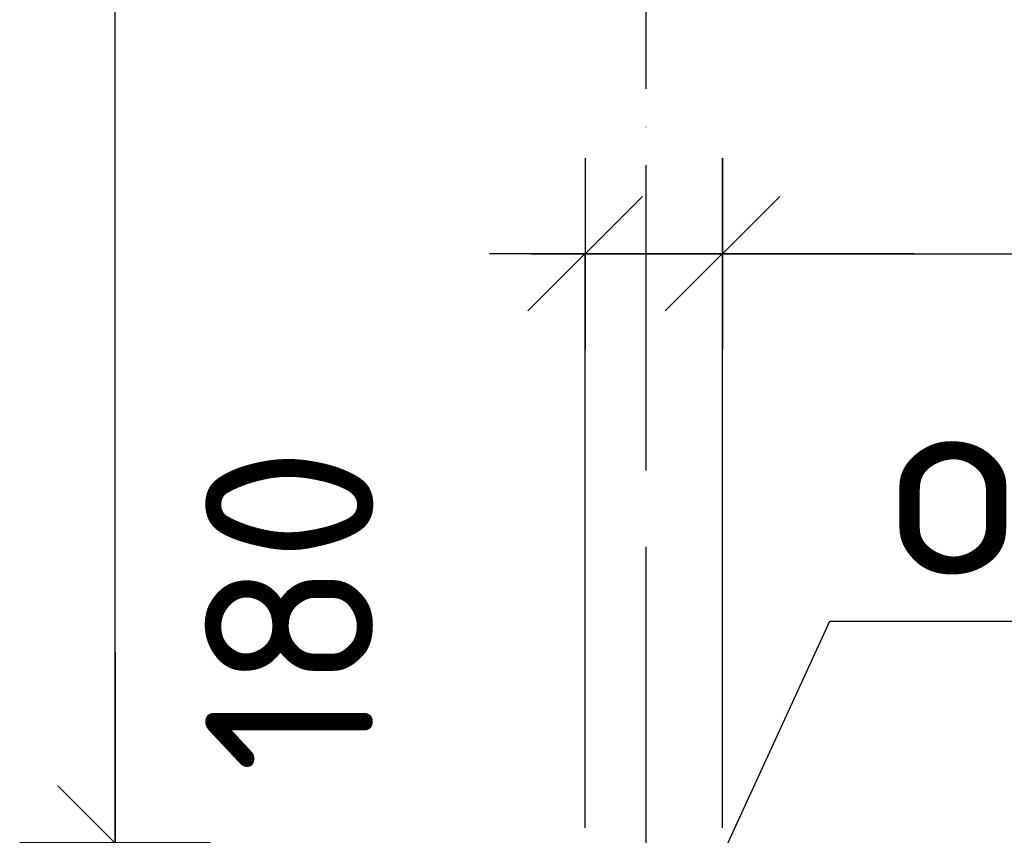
# Model space of a CAD drawing. Header units: millimetres. Extents: x 40580 to 559114, y -343730 to 81020.
# Tile 352 of 656: x 348563 to 349852, y -50375 to -49307. Entities that reach past the tile are written whole.
import ezdxf
from ezdxf.enums import TextEntityAlignment as Align

# ---------------------------------------------------------------- set-up
doc = ezdxf.new("R2010")
doc.units = ezdxf.units.MM
doc.linetypes.add('______11', pattern=[500, 400, -50, 0, -50])
doc.linetypes.add('______5', pattern=[1100, 800, -100, 100, -100])
for name, color, linetype in [('___________________', 253, '______5'), ('______________________', 7, 'Continuous'), ('_________________________0', 7, 'Continuous')]:
    doc.layers.add(name, color=color, linetype=linetype)
doc.styles.add('ISOCPEUR', font='isocpeur.ttf')

# ---------------------------------------------------------------- blocks, each defined once
blk = doc.blocks.new('ALL_ML_STRICH')
at = {"color": 0, "linetype": 'ByBlock', "lineweight": -2}
for p, q in [((0, -0.5), (0, 0.5)), ((-0.3, -0.3), (0.3, 0.3)), ((-1, 0), (0.5, 0))]:
    blk.add_line(p, q, dxfattribs=at)

msp = doc.modelspace()

# ---------------------------------------------------------------- linework, layer by layer
at = {"layer": '___________________', "color": 253, "linetype": '______11'}
msp.add_line((349383.2, -89405.1), (349383.2, -39325.1), dxfattribs=at)
at = {"layer": '______________________', "color": 7, "linetype": 'Continuous'}
for p, q in [((348687.9, -50385.1), (348687.9, -47365.1)), ((349303.2, -49613.2), (349483.2, -49613.2)), ((349483.2, -49613.2), (351083.2, -49613.2))]:
    msp.add_line(p, q, dxfattribs=at)
at = {"layer": '______________________', "color": 253, "linetype": 'Continuous'}
for p, q in [((349303.2, -50365.1), (349303.2, -49613.2)), ((349483.2, -50365.1), (349483.2, -49613.2)), ((349483.2, -50365.1), (349483.2, -49613.2))]:
    msp.add_line(p, q, dxfattribs=at)
at = {"layer": '_________________________0', "color": 7, "linetype": 'Continuous'}
for p, q in [((349393.2, -50596.6), (349623.8, -50094.7)), ((349623.8, -50094.7), (350183.8, -50094.7))]:
    msp.add_line(p, q, dxfattribs=at)

# ---------------------------------------------------------------- block references
at = {"layer": '______________________', "color": 7, "linetype": 'Continuous', "xscale": 250, "yscale": 250, "zscale": 250}
for p, rotation in [((349303.2, -49613.2), 180), ((349483.2, -49613.2), 180), ((348687.9, -50385.1), 270), ((348687.9, -50385.1), 90), ((348687.9, -50565.1), 270)]:
    msp.add_blockref('ALL_ML_STRICH', p, dxfattribs=dict(at, rotation=rotation))
msp.add_blockref('ALL_ML_STRICH', (349483.2, -49613.2), dxfattribs=at)

# ---------------------------------------------------------------- texts
at = {"layer": '______________________', "color": 7, "style": 'ISOCPEUR'}
msp.add_text('180', height=220, rotation=90, dxfattribs=at).set_placement((349025.9, -50293.4))
at = {"layer": '_________________________0', "color": 7, "linetype": 'Continuous', "style": 'ISOCPEUR'}
msp.add_text('о-1', height=250, dxfattribs=at).set_placement((349701.3, -50034.7), (350176.3, -50034.7), align=Align.FIT)

doc.saveas('drawing.dxf')
